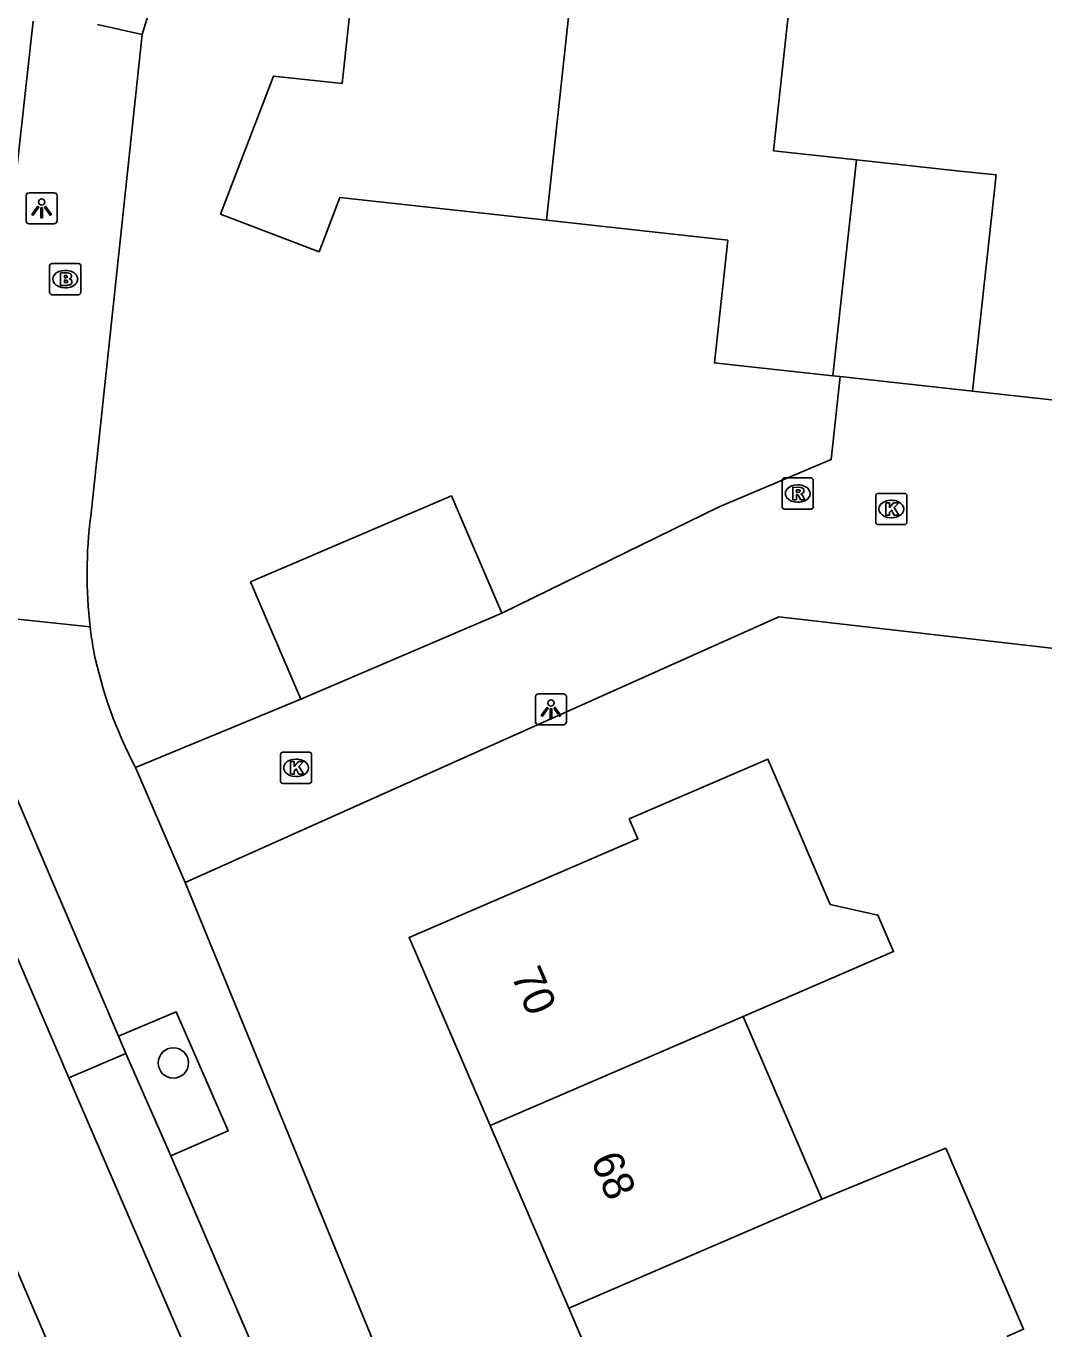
# Model space of a CAD drawing. Extents: x 162026 to 163499, y 387297 to 388169.
# Drawn here: x 162182.63 to 162215.37, y 387751.32 to 387793.2 of the extents above; entities that cross this region are included whole.
import ezdxf

# ---------------------------------------------------------------- set-up
doc = ezdxf.new("R2010")
doc.units = 0
for name, color, linetype in [('IMGEO_Boom', 7, 'Continuous'), ('IMGEO_Brandkraan', 7, 'Continuous'), ('IMGEO_Kolk', 7, 'Continuous'), ('IMGEO_Lichtpunt', 7, 'Continuous'), ('IMGEO_Pand', 7, 'Continuous'), ('IMGEO_Pand_nummerreeks', 7, 'Continuous'), ('IMGEO_Parkeervlak_open', 7, 'Continuous'), ('IMGEO_Rijbaan_lokaal_open', 7, 'Continuous'), ('IMGEO_Rioolput', 7, 'Continuous'), ('IMGEO_Voetpad_open', 7, 'Continuous')]:
    doc.layers.add(name, color=color, linetype=linetype)

msp = doc.modelspace()

# ---------------------------------------------------------------- linework, layer by layer
at = {"layer": 'IMGEO_Boom'}
msp.add_circle((162187.369, 387759.868), 0.489, dxfattribs=at)
at = {"layer": 'IMGEO_Brandkraan'}
for p, q in [((162183.464, 387785.565), (162184.316, 387785.565)), ((162183.389, 387784.639), (162183.389, 387785.491)), ((162183.877, 387785.345), (162183.902, 387785.345)), ((162184.39, 387785.491), (162184.39, 387784.639)), ((162183.9, 387784.785), (162183.875, 387784.785)), ((162184.316, 387784.565), (162183.464, 387784.565))]:
    msp.add_line(p, q, dxfattribs=at)
for points in [[(162183.464, 387785.565), (162184.316, 387785.565)], [(162183.389, 387784.639), (162183.389, 387785.491)], [(162183.737, 387785.265), (162183.737, 387784.865), (162183.95, 387784.865)], [(162183.968, 387785.265), (162183.737, 387785.265)], [(162183.916, 387785.184), (162183.862, 387785.184), (162183.862, 387785.108)], [(162183.862, 387785.108), (162183.915, 387785.108)], [(162184.39, 387785.491), (162184.39, 387784.639)], [(162183.924, 387785.032), (162183.862, 387785.032), (162183.862, 387784.951)], [(162183.862, 387784.951), (162183.924, 387784.951)], [(162184.316, 387784.565), (162183.464, 387784.565)]]:
    msp.add_lwpolyline(points, dxfattribs=at)
for centre, radius, start, end in [((162183.466, 387785.489), 0.0765, 91.552, 178.448), ((162183.466, 387785.489), 0.0765, 91.552, 178.448), ((162184.314, 387785.489), 0.0765, 1.552, 88.448), ((162184.314, 387785.489), 0.0765, 1.552, 88.448), ((162183.917, 387785.146), 0.0379, 267.8285, 90.9355), ((162183.972, 387785.12), 0.145, 59.4692, 91.5367), ((162183.997, 387785.167), 0.0922, 285.5137, 58.1501), ((162183.925, 387784.991), 0.0404, 269.8759, 90.5077), ((162183.956, 387785.116), 0.251, 268.6676, 293.5347), ((162184.002, 387784.975), 0.105, 301.3115, 78.989), ((162183.466, 387784.641), 0.0765, 181.552, 268.448), ((162183.466, 387784.641), 0.0765, 181.552, 268.448), ((162184.314, 387784.641), 0.0765, 271.552, 358.448), ((162184.314, 387784.641), 0.0765, 271.552, 358.448)]:
    msp.add_arc(centre, radius, start, end, dxfattribs=at)
for centre, major_axis, ratio, start_param, end_param in [((162183.876, 387785.065), (-0.387, 0.002), 0.722429, 4.712389, 7.853982), ((162183.901, 387785.065), (-0.39, 0.002), 0.717154, 1.570796, 4.712389)]:
    msp.add_ellipse(centre, major_axis=major_axis, ratio=ratio, start_param=start_param, end_param=end_param, dxfattribs=at)
at = {"layer": 'IMGEO_Kolk'}
for p, q in [((162209.96, 387777.249), (162209.96, 387778.101)), ((162210.035, 387778.175), (162210.887, 387778.175)), ((162210.961, 387778.101), (162210.961, 387777.249)), ((162210.448, 387777.955), (162210.473, 387777.955)), ((162210.887, 387777.175), (162210.035, 387777.175)), ((162210.471, 387777.395), (162210.446, 387777.395)), ((162190.815, 387768.928), (162190.815, 387769.78)), ((162190.89, 387769.854), (162191.742, 387769.854)), ((162191.303, 387769.634), (162191.328, 387769.634)), ((162191.816, 387769.78), (162191.816, 387768.928)), ((162191.742, 387768.854), (162190.89, 387768.854)), ((162191.326, 387769.074), (162191.301, 387769.074))]:
    msp.add_line(p, q, dxfattribs=at)
for points in [[(162209.96, 387777.249), (162209.96, 387778.101)], [(162210.035, 387778.175), (162210.887, 387778.175)], [(162210.961, 387778.101), (162210.961, 387777.249)], [(162210.281, 387777.875), (162210.404, 387777.875), (162210.404, 387777.724), (162210.534, 387777.875), (162210.698, 387777.875), (162210.552, 387777.724), (162210.705, 387777.475), (162210.553, 387777.475), (162210.468, 387777.639), (162210.404, 387777.572), (162210.404, 387777.475), (162210.281, 387777.475), (162210.281, 387777.875)], [(162210.887, 387777.175), (162210.035, 387777.175)], [(162190.815, 387768.928), (162190.815, 387769.78)], [(162190.89, 387769.854), (162191.742, 387769.854)], [(162191.816, 387769.78), (162191.816, 387768.928)], [(162191.136, 387769.554), (162191.259, 387769.554), (162191.259, 387769.403), (162191.389, 387769.554), (162191.553, 387769.554), (162191.407, 387769.403), (162191.56, 387769.154), (162191.408, 387769.154), (162191.323, 387769.318), (162191.259, 387769.251), (162191.259, 387769.154), (162191.136, 387769.154), (162191.136, 387769.554)], [(162191.742, 387768.854), (162190.89, 387768.854)]]:
    msp.add_lwpolyline(points, dxfattribs=at)
for centre, start, end in [((162210.037, 387778.099), 91.552, 178.448), ((162210.037, 387778.099), 91.552, 178.448), ((162210.885, 387778.099), 1.552, 88.448), ((162210.885, 387778.099), 1.552, 88.448), ((162210.037, 387777.251), 181.552, 268.448), ((162210.037, 387777.251), 181.552, 268.448), ((162210.885, 387777.251), 271.552, 358.448), ((162210.885, 387777.251), 271.552, 358.448), ((162190.892, 387769.778), 91.552, 178.448), ((162190.892, 387769.778), 91.552, 178.448), ((162191.74, 387769.778), 1.552, 88.448), ((162191.74, 387769.778), 1.552, 88.448), ((162190.892, 387768.93), 181.552, 268.448), ((162190.892, 387768.93), 181.552, 268.448), ((162191.74, 387768.93), 271.552, 358.448), ((162191.74, 387768.93), 271.552, 358.448)]:
    msp.add_arc(centre, 0.0765, start, end, dxfattribs=at)
for centre, major_axis, ratio, start_param, end_param in [((162210.447, 387777.675), (-0.387, 0.002), 0.722429, 4.712389, 7.853982), ((162210.472, 387777.675), (-0.39, 0.002), 0.717154, 1.570796, 4.712389), ((162191.302, 387769.354), (-0.387, 0.002), 0.722429, 4.712389, 7.853982), ((162191.327, 387769.354), (-0.39, 0.002), 0.717154, 1.570796, 4.712389)]:
    msp.add_ellipse(centre, major_axis=major_axis, ratio=ratio, start_param=start_param, end_param=end_param, dxfattribs=at)
at = {"layer": 'IMGEO_Lichtpunt'}
for p, q in [((162182.633, 387787.745), (162182.633, 387786.938)), ((162182.633, 387787.745), (162182.633, 387786.938)), ((162183.535, 387787.84), (162182.727, 387787.84)), ((162183.535, 387787.84), (162182.727, 387787.84)), ((162183.629, 387786.938), (162183.629, 387787.745)), ((162183.629, 387786.938), (162183.629, 387787.745)), ((162182.727, 387786.844), (162183.535, 387786.844)), ((162182.727, 387786.844), (162183.535, 387786.844)), ((162199.917, 387771.735), (162199.109, 387771.735)), ((162199.917, 387771.735), (162199.109, 387771.735)), ((162199.015, 387771.64), (162199.015, 387770.833)), ((162199.015, 387771.64), (162199.015, 387770.833)), ((162200.011, 387770.833), (162200.011, 387771.64)), ((162200.011, 387770.833), (162200.011, 387771.64)), ((162199.109, 387770.739), (162199.917, 387770.739)), ((162199.109, 387770.739), (162199.917, 387770.739))]:
    msp.add_line(p, q, dxfattribs=at)
for points in [[(162183.007, 387787.409), (162183.046, 387787.381), (162182.858, 387787.119), (162182.82, 387787.146), (162183.007, 387787.409)], [(162183.109, 387787.361), (162183.156, 387787.361), (162183.156, 387787.039), (162183.109, 387787.039), (162183.109, 387787.361)], [(162183.219, 387787.381), (162183.257, 387787.408), (162183.444, 387787.146), (162183.405, 387787.118), (162183.219, 387787.381)], [(162199.389, 387771.304), (162199.428, 387771.276), (162199.24, 387771.014), (162199.202, 387771.041), (162199.389, 387771.304)], [(162199.601, 387771.276), (162199.639, 387771.303), (162199.826, 387771.041), (162199.787, 387771.013), (162199.601, 387771.276)], [(162199.491, 387771.256), (162199.538, 387771.256), (162199.538, 387770.934), (162199.491, 387770.934), (162199.491, 387771.256)]]:
    msp.add_lwpolyline(points, dxfattribs=at)
for centre in [(162183.132, 387787.543), (162199.514, 387771.438)]:
    msp.add_circle(centre, 0.0994, dxfattribs=at)
for centre, start, end in [((162182.727, 387787.745), 90, 180), ((162182.727, 387787.745), 90, 180), ((162183.535, 387787.745), 0, 90), ((162183.535, 387787.745), 0, 90), ((162182.727, 387786.938), 180, 270), ((162182.727, 387786.938), 180, 270), ((162183.535, 387786.938), 270, 0), ((162183.535, 387786.938), 270, 360), ((162199.109, 387771.64), 90, 180), ((162199.109, 387771.64), 90, 180), ((162199.917, 387771.64), 0, 90), ((162199.917, 387771.64), 0, 90), ((162199.109, 387770.833), 180, 270), ((162199.109, 387770.833), 180, 270), ((162199.917, 387770.833), 270, 0), ((162199.917, 387770.833), 270, 360)]:
    msp.add_arc(centre, 0.0946, start, end, dxfattribs=at)
at = {"layer": 'IMGEO_Pand'}
for points in [[(162199.373, 387786.958), (162192.725, 387787.692), (162192.056, 387785.942), (162188.887, 387787.149), (162190.586, 387791.589), (162192.793, 387791.349), (162193.484, 387797.711), (162200.458, 387796.953)], [(162199.373, 387786.958), (162200.458, 387796.953)], [(162200.458, 387796.953), (162207.432, 387796.196), (162206.671, 387789.191), (162209.336, 387788.901)], [(162208.582, 387781.956), (162209.336, 387788.901)], [(162209.336, 387788.901), (162212.664, 387788.539), (162213.828, 387788.413), (162213.074, 387781.468)], [(162208.582, 387781.956), (162205.436, 387782.298), (162204.773, 387782.37), (162205.201, 387786.315), (162199.373, 387786.958)], [(162208.819, 387781.93), (162208.582, 387781.956)], [(162213.074, 387781.468), (162208.819, 387781.93)], [(162191.465, 387771.557), (162189.85, 387775.329), (162196.314, 387778.097), (162197.929, 387774.326)], [(162197.929, 387774.326), (162191.465, 387771.557)], [(162205.694, 387761.362), (162210.534, 387763.447), (162210.027, 387764.623), (162208.497, 387764.965), (162206.764, 387768.989), (162206.487, 387769.631), (162202.034, 387767.712), (162202.31, 387767.07), (162194.952, 387763.9), (162197.555, 387757.858)], [(162197.555, 387757.858), (162205.694, 387761.362)], [(162205.694, 387761.362), (162208.222, 387755.494)], [(162200.083, 387751.989), (162197.555, 387757.858)], [(162214.179, 387751.078), (162214.716, 387751.309), (162212.21, 387757.129), (162208.222, 387755.494)], [(162208.222, 387755.494), (162200.083, 387751.989)], [(162200.083, 387751.989), (162200.94, 387750), (162202.619, 387746.102)]]:
    msp.add_lwpolyline(points, dxfattribs=at)
at = {"layer": 'IMGEO_Parkeervlak_open'}
for points in [[(162185.839, 387760.172), (162185.604, 387760.729)], [(162184.007, 387759.385), (162185.839, 387760.172)], [(162185.839, 387760.172), (162187.283, 387756.88)]]:
    msp.add_lwpolyline(points, dxfattribs=at)
at = {"layer": 'IMGEO_Rijbaan_lokaal_open'}
for points in [[(162197.929, 387774.326), (162204.926, 387777.743), (162208.53, 387779.266), (162208.819, 387781.93)], [(162213.074, 387781.468), (162218.84, 387780.834)], [(162187.75, 387765.667), (162206.843, 387774.213), (162225.779, 387772.038)], [(162186.148, 387769.363), (162191.465, 387771.557)], [(162175.057, 387770.044), (162180.668, 387757.044), (162180.936, 387756.422), (162184.356, 387748.498)], [(162179.355, 387770.201), (162184.007, 387759.385)], [(162187.75, 387765.667), (162186.148, 387769.363)], [(162199.088, 387724.536), (162190.837, 387743.58), (162184.007, 387759.385)]]:
    msp.add_lwpolyline(points, dxfattribs=at)
at = {"layer": 'IMGEO_Rioolput'}
for p, q in [((162206.951, 387777.746), (162206.951, 387778.598)), ((162207.026, 387778.672), (162207.878, 387778.672)), ((162207.439, 387778.452), (162207.464, 387778.452)), ((162207.952, 387778.598), (162207.952, 387777.746)), ((162207.878, 387777.672), (162207.026, 387777.672)), ((162207.462, 387777.892), (162207.437, 387777.892))]:
    msp.add_line(p, q, dxfattribs=at)
for points in [[(162206.951, 387777.746), (162206.951, 387778.598)], [(162207.026, 387778.672), (162207.878, 387778.672)], [(162207.952, 387778.598), (162207.952, 387777.746)], [(162207.54, 387778.37), (162207.288, 387778.372), (162207.288, 387777.972)], [(162207.288, 387777.972), (162207.412, 387777.972), (162207.412, 387778.134), (162207.423, 387778.134)], [(162207.466, 387778.291), (162207.412, 387778.291), (162207.412, 387778.21)], [(162207.412, 387778.21), (162207.464, 387778.21)], [(162207.47, 387778.105), (162207.541, 387777.972), (162207.681, 387777.972), (162207.616, 387778.098)], [(162207.878, 387777.672), (162207.026, 387777.672)]]:
    msp.add_lwpolyline(points, dxfattribs=at)
for centre, radius, start, end in [((162207.028, 387778.596), 0.0765, 91.552, 178.448), ((162207.028, 387778.596), 0.0765, 91.552, 178.448), ((162207.876, 387778.596), 0.0765, 1.552, 88.448), ((162207.876, 387778.596), 0.0765, 1.552, 88.448), ((162207.422, 387778.081), 0.0533, 26.0293, 88.6989), ((162207.448, 387778.399), 0.19, 274.7715, 282.9687), ((162207.472, 387778.195), 0.0964, 77.0061, 93.1865), ((162207.486, 387778.252), 0.0378, 276.6634, 79.6772), ((162207.539, 387778.26), 0.109, 350.3612, 89.416), ((162207.537, 387778.26), 0.112, 277.5842, 350.9817), ((162207.521, 387778.045), 0.108, 29.5134, 73.7905), ((162207.028, 387777.748), 0.0765, 181.552, 268.448), ((162207.028, 387777.748), 0.0765, 181.552, 268.448), ((162207.876, 387777.748), 0.0765, 271.552, 358.448), ((162207.876, 387777.748), 0.0765, 271.552, 358.448)]:
    msp.add_arc(centre, radius, start, end, dxfattribs=at)
for centre, major_axis, ratio, start_param, end_param in [((162207.438, 387778.172), (-0.387, 0.002), 0.722429, 4.712389, 7.853982), ((162207.463, 387778.172), (-0.39, 0.002), 0.717154, 1.570796, 4.712389)]:
    msp.add_ellipse(centre, major_axis=major_axis, ratio=ratio, start_param=start_param, end_param=end_param, dxfattribs=at)
at = {"layer": 'IMGEO_Voetpad_open'}
for points in [[(162180.732, 387774.305), (162182.252, 387787.828), (162182.857, 387793.357)], [(162186.364, 387792.928), (162184.931, 387793.25)], [(162186.364, 387792.928), (162184.712, 387777.45)], [(162184.692, 387773.885), (162180.732, 387774.305)], [(162181.102, 387771.227), (162185.604, 387760.729)], [(162213.749, 387704.73), (162209.626, 387714.146), (162199.646, 387736.659), (162187.75, 387765.667)], [(162185.604, 387760.729), (162187.456, 387761.514), (162189.136, 387757.683), (162187.283, 387756.88)], [(162187.283, 387756.88), (162192.658, 387744.41)]]:
    msp.add_lwpolyline(points, dxfattribs=at)
for centre, radius, start, end in [((162199.766, 387789.126), 13.931, 116.6751, 164.161), ((162199.154, 387775.586), 14.562, 172.6473, 186.7098), ((162199.246, 387775.596), 14.654, 186.7061, 189.5541), ((162198.933, 387776.055), 14.431, 191.5578, 207.6295)]:
    msp.add_arc(centre, radius, start, end, dxfattribs=at)

# ---------------------------------------------------------------- texts
at = {"layer": 'IMGEO_Pand_nummerreeks'}
for s, p in [('70', (162198.219, 387762.685)), ('68', (162200.777, 387756.747))]:
    msp.add_text(s, height=1, rotation=293.3058, dxfattribs=at).set_placement(p)

doc.saveas('drawing.dxf')
